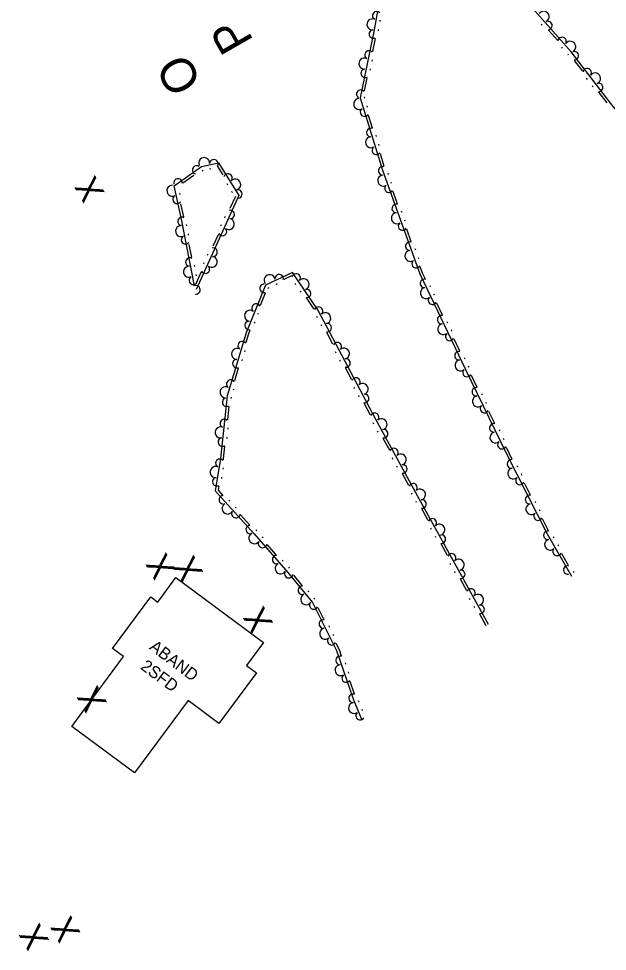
# Model space of a CAD drawing. Extents: x 2030130 to 2036320, y 723205 to 762423.
# Drawn here: x 2034223.9 to 2034404.8, y 759153.2 to 759439.7 of the extents above; entities that cross this region are included whole.
import ezdxf

# ---------------------------------------------------------------- set-up
doc = ezdxf.new("R2010")
doc.units = 0
for name, color, linetype in [('Draft_Station Cardinal Points', 7, 'Continuous'), ('Draft_Station Tics Major', 7, 'Continuous'), ('Exist Terrain Model Ground Surface', 7, 'Continuous'), ('Old_Level_26', 7, 'Continuous'), ('Prop Horizontal Alignment Ramp', 7, 'Continuous')]:
    doc.layers.add(name, color=color, linetype=linetype)

msp = doc.modelspace()

# ---------------------------------------------------------------- linework, layer by layer
at = {"layer": 'Draft_Station Tics Major'}
for points in [[(2034501.4, 759336.81), (2034490.6, 759337.52), (2034484.36, 759334.29), (2034473.58, 759332.95), (2034463.89, 759345.71), (2034455.6, 759359.89), (2034446.5, 759370.82), (2034432.26, 759384.88), (2034417.64, 759399.08), (2034405.88, 759413.63), (2034393.67, 759429.47), (2034382.54, 759442.06), (2034369.68, 759457.9), (2034353.76, 759468), (2034338.78, 759465.82), (2034335.89, 759451.72), (2034333.06, 759435.72), (2034328.81, 759415.39), (2034335.67, 759393.1), (2034347.17, 759361.24), (2034361.18, 759331.95), (2034373.76, 759305.96), (2034386.26, 759281.41), (2034393.72, 759268.38)], [(2034334.92, 759439.15), (2034334.85, 759438.75)], [(2034384.79, 759437.66), (2034384.52, 759437.96)], [(2034334.42, 759436.33), (2034334.35, 759435.92)], [(2034389.44, 759433.01), (2034386.73, 759436.09)], [(2034333.45, 759433.56), (2034332.61, 759429.54)], [(2034391.04, 759430.59), (2034390.77, 759430.9)], [(2034392.87, 759428.49), (2034392.72, 759428.69), (2034392.67, 759428.75)], [(2034332.51, 759427.05), (2034332.42, 759426.65)], [(2034397.2, 759423.55), (2034394.7, 759426.8)], [(2034331.92, 759424.24), (2034331.84, 759423.84)], [(2034330.93, 759421.51), (2034330.09, 759417.5)], [(2034398.63, 759421.02), (2034398.38, 759421.35)], [(2034400.38, 759418.75), (2034400.13, 759419.07)], [(2034404.71, 759413.8), (2034402.21, 759417.05)], [(2034330.03, 759415.62), (2034330.15, 759415.23)], [(2034330.87, 759412.88), (2034330.99, 759412.49)], [(2034331.32, 759410.02), (2034332.53, 759406.1)], [(2034333.65, 759403.86), (2034333.77, 759403.47)], [(2034334.49, 759401.12), (2034334.61, 759400.73)], [(2034334.94, 759398.26), (2034336.15, 759394.34)], [(2034277.92, 759357.65), (2034274.05, 759377.6), (2034271.67, 759388.34), (2034280.13, 759394.29), (2034285.33, 759395.37), (2034291.58, 759385.35), (2034278.47, 759356.47)], [(2034284.94, 759394.45), (2034286.68, 759391.65)], [(2034274.35, 759389.23), (2034277.71, 759391.59)], [(2034280.29, 759392.91), (2034280.63, 759393.14)], [(2034282.54, 759393.54), (2034282.94, 759393.62)], [(2034337.31, 759392.18), (2034337.45, 759391.8)], [(2034287.85, 759389), (2034288.07, 759388.65)], [(2034338.28, 759389.48), (2034338.42, 759389.1)], [(2034273.52, 759385.65), (2034273.44, 759386.05)], [(2034289.37, 759386.56), (2034289.59, 759386.22)], [(2034338.87, 759386.64), (2034340.26, 759382.79)], [(2034274.64, 759378.76), (2034273.75, 759382.76)], [(2034290.56, 759385.08), (2034288.86, 759381.34)], [(2034341.49, 759380.61), (2034341.62, 759380.23)], [(2034287.3, 759378.9), (2034287.13, 759378.53)], [(2034342.46, 759377.91), (2034342.6, 759377.52)], [(2034275.62, 759376), (2034275.54, 759376.4)], [(2034286.11, 759376.29), (2034285.94, 759375.91)], [(2034343.05, 759375.07), (2034344.44, 759371.21)], [(2034276.16, 759373.18), (2034276.08, 759373.59)], [(2034285.3, 759373.5), (2034283.6, 759369.77)], [(2034277.09, 759366.26), (2034276.31, 759370.28)], [(2034345.66, 759369.04), (2034345.8, 759368.65)], [(2034282.04, 759367.32), (2034281.87, 759366.95)], [(2034346.63, 759366.34), (2034346.77, 759365.95)], [(2034278.04, 759363.52), (2034277.96, 759363.92)], [(2034280.86, 759364.71), (2034280.69, 759364.33)], [(2034347.22, 759363.5), (2034347.92, 759361.55), (2034348.77, 759359.79)], [(2034280.04, 759361.92), (2034278.35, 759358.19)], [(2034278.58, 759360.7), (2034278.5, 759361.1)], [(2034368.27, 759253.58), (2034347.12, 759291.93), (2034333.58, 759316.71), (2034315.83, 759350.21), (2034308.06, 759361.71), (2034299.73, 759357.84), (2034293.78, 759343.15), (2034288, 759323.77), (2034285.97, 759304.58), (2034284.32, 759294.63), (2034296.31, 759281.38), (2034306.64, 759269.53), (2034314.21, 759260.3), (2034321.61, 759245.58), (2034326.84, 759230.41), (2034329.23, 759224.55)], [(2034307.83, 759360.59), (2034307.77, 759360.68), (2034305.41, 759359.58)], [(2034300.75, 759356.96), (2034300.38, 759356.79)], [(2034303.36, 759358.17), (2034302.98, 759358)], [(2034309.1, 759357.98), (2034308.87, 759358.32)], [(2034350.2, 759357.75), (2034350.38, 759357.38)], [(2034299.62, 759355.38), (2034298.08, 759351.58)], [(2034310.71, 759355.61), (2034310.48, 759355.95)], [(2034351.44, 759355.16), (2034351.61, 759354.79)], [(2034314.72, 759350.4), (2034312.42, 759353.8)], [(2034352.31, 759352.39), (2034354.08, 759348.69)], [(2034297.54, 759349.15), (2034297.38, 759348.77)], [(2034315.73, 759347.79), (2034315.53, 759348.15)], [(2034296.46, 759346.49), (2034296.3, 759346.11)], [(2034317.07, 759345.25), (2034316.88, 759345.61)], [(2034355.51, 759346.65), (2034355.69, 759346.28)], [(2034295, 759343.98), (2034294.55, 759342.88), (2034293.74, 759340.17)], [(2034320.5, 759339.64), (2034318.58, 759343.27)], [(2034356.75, 759344.06), (2034356.92, 759343.69)], [(2034357.62, 759341.3), (2034359.39, 759337.6)], [(2034293.43, 759337.69), (2034293.32, 759337.3)], [(2034321.49, 759336.92), (2034321.29, 759337.28)], [(2034292.61, 759334.94), (2034292.5, 759334.55)], [(2034322.83, 759334.38), (2034322.64, 759334.74)], [(2034360.82, 759335.55), (2034361, 759335.18)], [(2034291.4, 759332.31), (2034290.23, 759328.38)], [(2034326.26, 759328.77), (2034324.34, 759332.4)], [(2034362.06, 759332.96), (2034362.24, 759332.59)], [(2034362.94, 759330.21), (2034364.72, 759326.51)], [(2034289.92, 759325.9), (2034289.8, 759325.51)], [(2034327.25, 759326.04), (2034327.05, 759326.41)], [(2034289.19, 759323.36), (2034289.15, 759322.95)], [(2034328.59, 759323.51), (2034328.4, 759323.87)], [(2034366.16, 759324.48), (2034366.34, 759324.11)], [(2034288.48, 759320.55), (2034288.05, 759316.47)], [(2034332.02, 759317.9), (2034330.1, 759321.52)], [(2034367.42, 759321.89), (2034367.59, 759321.53)], [(2034368.3, 759319.13), (2034370.08, 759315.44)], [(2034288.2, 759313.98), (2034288.16, 759313.57)], [(2034333.03, 759315.16), (2034332.83, 759315.52)], [(2034287.9, 759311.13), (2034287.86, 759310.72)], [(2034334.4, 759312.64), (2034334.21, 759313)], [(2034371.53, 759313.41), (2034371.7, 759313.04)], [(2034287.19, 759308.31), (2034286.79, 759304.47), (2034286.74, 759304.19)], [(2034337.91, 759307.08), (2034335.94, 759310.68)], [(2034372.78, 759310.82), (2034372.96, 759310.45)], [(2034373.66, 759308.06), (2034374.5, 759306.32), (2034375.48, 759304.4)], [(2034338.92, 759304.37), (2034338.73, 759304.73)], [(2034376.96, 759302.39), (2034377.15, 759302.03)], [(2034286.74, 759301.7), (2034286.67, 759301.29)], [(2034340.3, 759301.85), (2034340.1, 759302.21)], [(2034343.8, 759296.29), (2034341.84, 759299.89)], [(2034378.26, 759299.84), (2034378.45, 759299.47)], [(2034286.27, 759298.86), (2034286.2, 759298.46)], [(2034379.2, 759297.09), (2034381.06, 759293.44)], [(2034285.39, 759296.1), (2034285.19, 759294.89), (2034286.59, 759293.35)], [(2034344.82, 759293.57), (2034344.62, 759293.93)], [(2034288.54, 759291.8), (2034288.82, 759291.49)], [(2034346.2, 759291.05), (2034346.04, 759291.34), (2034346, 759291.41)], [(2034382.54, 759291.43), (2034382.72, 759291.06)], [(2034290.47, 759289.67), (2034290.74, 759289.36)], [(2034349.73, 759285.5), (2034347.75, 759289.09)], [(2034383.84, 759288.87), (2034384.03, 759288.5)], [(2034292.09, 759287.26), (2034294.84, 759284.22)], [(2034384.78, 759286.13), (2034386.64, 759282.47)], [(2034296.8, 759282.68), (2034297.07, 759282.37)], [(2034350.76, 759282.79), (2034350.56, 759283.15)], [(2034298.71, 759280.5), (2034298.98, 759280.19)], [(2034352.14, 759280.27), (2034351.95, 759280.63)], [(2034388.16, 759280.56), (2034388.37, 759280.2)], [(2034300.29, 759278.07), (2034302.98, 759274.98)], [(2034355.67, 759274.73), (2034353.69, 759278.32)], [(2034389.59, 759278.07), (2034389.79, 759277.71)], [(2034390.66, 759275.37), (2034392.7, 759271.81)], [(2034304.91, 759273.39), (2034305.18, 759273.08)], [(2034306.79, 759271.22), (2034307.06, 759270.92)], [(2034356.7, 759272.01), (2034356.5, 759272.37)], [(2034308.35, 759268.74), (2034310.95, 759265.57)], [(2034358.08, 759269.5), (2034357.89, 759269.86)], [(2034394.27, 759269.88), (2034394.48, 759269.52)], [(2034361.61, 759263.95), (2034359.63, 759267.54)], [(2034312.82, 759263.93), (2034313.08, 759263.61)], [(2034314.65, 759261.71), (2034314.91, 759261.39)], [(2034362.64, 759261.24), (2034362.44, 759261.6)], [(2034315.87, 759258.83), (2034317.71, 759255.17)], [(2034364.03, 759258.73), (2034363.83, 759259.09)], [(2034367.56, 759253.18), (2034365.57, 759256.77)], [(2034319.18, 759253.15), (2034319.36, 759252.79)], [(2034320.47, 759250.59), (2034320.65, 759250.22)], [(2034321.39, 759247.84), (2034322.36, 759245.9), (2034323.03, 759243.97)], [(2034324.22, 759241.78), (2034324.35, 759241.39)], [(2034325.16, 759239.06), (2034325.29, 759238.67)], [(2034325.71, 759236.21), (2034327.04, 759232.34)], [(2034328.25, 759230.22), (2034328.4, 759229.84)], [(2034329.33, 759227.56), (2034329.48, 759227.18)]]:
    msp.add_lwpolyline(points, dxfattribs=at)
for centre, radius, start, end in [((2034333.92, 759440.58), 1.3, 40.7411, 241.5376), ((2034385.24, 759440.25), 1.69, 297.4547, 145.5272), ((2034332.61, 759437.89), 1.69, 65.9364, 274.0088), ((2034386.53, 759437.55), 1.3, 272.2594, 113.056), ((2034332.9, 759434.93), 1.3, 96.6307, 297.4272), ((2034390.87, 759432.64), 1.3, 329.9259, 170.7224), ((2034393.39, 759431.03), 1.69, 297.4547, 145.5272), ((2034331.55, 759428.51), 1.3, 38.9642, 239.7608), ((2034394.6, 759428.27), 1.3, 268.377, 109.1736), ((2034330.16, 759425.86), 1.69, 64.1595, 272.232), ((2034330.38, 759422.89), 1.3, 96.6307, 297.4272), ((2034398.6, 759423.07), 1.3, 326.0435, 166.8401), ((2034401, 759421.3), 1.69, 293.5723, 141.6448), ((2034402.1, 759418.52), 1.3, 268.377, 109.1736), ((2034329.04, 759416.46), 1.3, 38.9642, 239.7608), ((2034328.55, 759413.45), 1.69, 93.0703, 301.1428), ((2034330.18, 759410.95), 1.3, 125.5415, 326.3381), ((2034332.11, 759404.68), 1.3, 67.8751, 268.6716), ((2034332.17, 759401.69), 1.69, 93.0703, 301.1428), ((2034333.8, 759399.19), 1.3, 125.5415, 326.3381), ((2034280.92, 759395.29), 1.69, 357.6466, 205.719), ((2034278.58, 759393.2), 1.3, 53.558, 254.3546), ((2034283.9, 759395.07), 1.3, 332.4513, 173.2478), ((2034335.73, 759392.92), 1.3, 70.6065, 271.4031), ((2034288.24, 759390.69), 1.3, 320.3834, 161.18), ((2034335.94, 759389.94), 1.69, 95.8018, 303.8743), ((2034271.17, 759386.81), 1.69, 88.4902, 296.5627), ((2034272.88, 759389.19), 1.3, 355.8915, 196.6881), ((2034290.46, 759388.69), 1.69, 287.9122, 135.9847), ((2034337.68, 759387.52), 1.3, 128.273, 329.0696), ((2034291.28, 759385.82), 1.3, 262.7169, 103.5135), ((2034272.59, 759384.18), 1.3, 120.9614, 321.758), ((2034339.91, 759381.35), 1.3, 70.6065, 271.4031), ((2034288.93, 759379.51), 1.3, 264.0138, 104.8104), ((2034340.11, 759378.37), 1.69, 95.8018, 303.8743), ((2034274.1, 759377.38), 1.3, 61.7378, 262.5343), ((2034288.49, 759376.56), 1.69, 231.5426, 79.6151), ((2034341.86, 759375.95), 1.3, 128.273, 329.0696), ((2034273.84, 759374.4), 1.69, 86.9331, 295.0055), ((2034286.56, 759374.28), 1.3, 206.3473, 47.1439), ((2034275.19, 759371.74), 1.3, 119.4042, 320.2008), ((2034344.09, 759369.78), 1.3, 70.6065, 271.4031), ((2034283.67, 759367.93), 1.3, 264.0138, 104.8104), ((2034344.29, 759366.8), 1.69, 95.8018, 303.8743), ((2034276.52, 759364.89), 1.3, 61.7378, 262.5343), ((2034283.23, 759364.98), 1.69, 231.5426, 79.6151), ((2034346.03, 759364.38), 1.3, 128.273, 329.0696), ((2034276.26, 759361.92), 1.69, 86.9331, 295.0055), ((2034281.3, 759362.71), 1.3, 206.3473, 47.1439), ((2034277.61, 759359.26), 1.3, 119.4042, 320.2008), ((2034301, 759359.34), 1.69, 10.899, 218.9715), ((2034303.95, 759359.8), 1.3, 345.7038, 186.5003), ((2034309.2, 759360.03), 1.3, 322.4884, 163.285), ((2034311.49, 759358.11), 1.69, 290.0172, 138.0897), ((2034348.56, 759358.33), 1.3, 76.3385, 277.1351), ((2034278.42, 759356.36), 1.3, 264.0138, 104.8104), ((2034299.32, 759356.83), 1.3, 86.3639, 287.1604), ((2034349.06, 759355.38), 1.69, 101.5338, 309.6063), ((2034312.41, 759355.27), 1.3, 264.8219, 105.6185), ((2034351.04, 759353.15), 1.3, 134.005, 334.8015), ((2034296.86, 759350.75), 1.3, 28.6974, 229.494), ((2034316.05, 759349.81), 1.3, 316.3482, 157.1448), ((2034295.02, 759348.4), 1.69, 53.8927, 261.9652), ((2034318.11, 759347.66), 1.69, 283.877, 131.9495), ((2034353.87, 759347.23), 1.3, 76.3385, 277.1351), ((2034294.7, 759345.43), 1.3, 86.3639, 287.1604), ((2034318.73, 759344.74), 1.3, 258.6817, 99.4783), ((2034354.37, 759344.29), 1.69, 101.5338, 309.6063), ((2034356.35, 759342.05), 1.3, 134.005, 334.8015), ((2034292.61, 759339.22), 1.3, 34.1729, 234.9695), ((2034321.81, 759338.94), 1.3, 316.3482, 157.1448), ((2034291, 759336.7), 1.69, 59.3682, 267.4407), ((2034323.87, 759336.79), 1.69, 283.877, 131.9495), ((2034359.18, 759336.13), 1.3, 76.3385, 277.1351), ((2034290.97, 759333.72), 1.3, 91.8394, 292.636), ((2034324.49, 759333.87), 1.3, 258.6817, 99.4783), ((2034359.68, 759333.19), 1.69, 101.5338, 309.6063), ((2034361.66, 759330.96), 1.3, 134.2715, 335.0681), ((2034289.09, 759327.43), 1.3, 34.1729, 234.9695), ((2034327.56, 759328.07), 1.3, 316.3482, 157.1448), ((2034287.49, 759324.91), 1.69, 59.3682, 267.4407), ((2034329.63, 759325.92), 1.69, 283.877, 131.9495), ((2034364.52, 759325.05), 1.3, 76.605, 277.4016), ((2034287.8, 759321.86), 1.3, 102.4044, 303.201), ((2034330.25, 759323), 1.3, 258.6817, 99.4783), ((2034365.03, 759322.11), 1.69, 101.8003, 309.8728), ((2034367.02, 759319.88), 1.3, 134.2715, 335.0681), ((2034287.11, 759315.33), 1.3, 44.7379, 245.5345), ((2034333.32, 759317.2), 1.3, 316.3482, 157.1448), ((2034335.41, 759315.07), 1.69, 284.6081, 132.6806), ((2034285.99, 759312.57), 1.69, 69.9332, 278.0057), ((2034369.88, 759313.98), 1.3, 76.605, 277.4016), ((2034286.51, 759309.62), 1.3, 102.4044, 303.201), ((2034336.07, 759312.16), 1.3, 259.4128, 100.2094), ((2034370.4, 759311.03), 1.69, 101.8003, 309.8728), ((2034372.38, 759308.81), 1.3, 134.2715, 335.0681), ((2034339.22, 759306.4), 1.3, 317.0793, 157.8759), ((2034341.31, 759304.27), 1.69, 284.6081, 132.6806), ((2034285.73, 759303.11), 1.3, 41.3184, 242.115), ((2034341.97, 759301.36), 1.3, 259.4128, 100.2094), ((2034375.3, 759302.93), 1.3, 77.7379, 278.5344), ((2034284.45, 759300.41), 1.69, 66.5137, 274.5862), ((2034375.88, 759300), 1.69, 102.9331, 311.0056), ((2034284.79, 759297.45), 1.3, 98.9849, 299.7815), ((2034345.11, 759295.6), 1.3, 317.0793, 157.8759), ((2034377.91, 759297.82), 1.3, 135.4043, 336.2009), ((2034347.21, 759293.47), 1.69, 284.6081, 132.6806), ((2034286.8, 759291.88), 1.3, 92.9198, 293.7164), ((2034347.87, 759290.56), 1.3, 259.6499, 100.4464), ((2034380.88, 759291.97), 1.3, 77.7379, 278.5344), ((2034288.12, 759289.2), 1.69, 118.1151, 326.1876), ((2034290.66, 759287.63), 1.3, 150.5863, 351.3829), ((2034381.45, 759289.04), 1.69, 102.9331, 311.0056), ((2034351.04, 759284.82), 1.3, 317.3163, 158.1129), ((2034383.49, 759286.85), 1.3, 135.4043, 336.2009), ((2034295.06, 759282.76), 1.3, 92.9198, 293.7164), ((2034353.15, 759282.7), 1.69, 284.8452, 132.9176), ((2034386.48, 759281.01), 1.3, 80.5619, 281.3585), ((2034296.35, 759280.08), 1.69, 117.0276, 325.1001), ((2034353.81, 759279.79), 1.3, 259.6499, 100.4464), ((2034387.2, 759278.11), 1.69, 105.7572, 313.8297), ((2034298.86, 759278.46), 1.3, 149.4988, 350.2954), ((2034389.34, 759276.03), 1.3, 138.2284, 339.0249), ((2034303.17, 759273.51), 1.3, 91.8323, 292.6289), ((2034356.98, 759274.05), 1.3, 317.3163, 158.1129), ((2034359.09, 759271.93), 1.69, 284.8452, 132.9176), ((2034304.44, 759270.81), 1.69, 117.0276, 325.1001), ((2034392.6, 759270.34), 1.3, 80.5619, 281.3585), ((2034306.93, 759269.17), 1.3, 147.8057, 348.6023), ((2034359.76, 759269.02), 1.3, 259.6499, 100.4464), ((2034311.09, 759264.1), 1.3, 90.1393, 290.9359), ((2034312.28, 759261.36), 1.69, 115.3346, 323.407), ((2034362.93, 759263.27), 1.3, 317.3163, 158.1129), ((2034365.03, 759261.15), 1.69, 284.8452, 132.9176), ((2034314.58, 759259.56), 1.3, 135.1149, 335.9115), ((2034365.7, 759258.25), 1.3, 259.6499, 100.4464), ((2034317.53, 759253.7), 1.3, 77.4484, 278.245), ((2034318.09, 759250.76), 1.69, 102.6437, 310.7162), ((2034320.11, 759248.57), 1.3, 135.1149, 335.9115), ((2034322.66, 759242.54), 1.3, 69.8032, 270.5998), ((2034322.82, 759239.56), 1.69, 94.9985, 303.071), ((2034324.53, 759237.11), 1.3, 127.4697, 328.2663), ((2034326.67, 759230.91), 1.3, 69.8032, 270.5998), ((2034326.97, 759227.93), 1.69, 98.1278, 306.2003), ((2034328.81, 759225.58), 1.3, 130.599, 331.3956)]:
    msp.add_arc(centre, radius, start, end, dxfattribs=at)
at = {"layer": 'Exist Terrain Model Ground Surface'}
msp.add_lwpolyline([(2034272.27, 759267.99), (2034299.16, 759248.06), (2034293.95, 759241.04), (2034297, 759238.78), (2034285.44, 759223.18), (2034275.96, 759230.2), (2034259.5, 759208), (2034240.26, 759222.26), (2034256.18, 759243.74), (2034252.81, 759246.23), (2034264.55, 759262.07), (2034266.7, 759260.48)], close=True, dxfattribs=at)

# ---------------------------------------------------------------- texts
at = {"layer": 'Draft_Station Cardinal Points'}
msp.add_text('O', height=10.66, rotation=119.9336, dxfattribs=at).set_placement((2034280.45, 759420.14))
at = {"layer": 'Draft_Station Tics Major'}
for p in [(2034250.5, 759386.17), (2034272.32, 759270.32), (2034280.8, 759269.54), (2034302.27, 759253.94), (2034251.22, 759229.52), (2034233.42, 759156.52), (2034243.08, 759158.84)]:
    msp.add_text('X', height=7.38, rotation=119.9336, dxfattribs=at).set_placement(p)
at = {"layer": 'Old_Level_26'}
for s, rotation, p in [('ABAND', 322.8284, (2034263.82, 759246.17)), ('2SFD', 323.4598, (2034261.11, 759240.11))]:
    msp.add_text(s, height=3.691, rotation=rotation, dxfattribs=at).set_placement(p)
at = {"layer": 'Prop Horizontal Alignment Ramp'}
msp.add_text('P', height=10.66, rotation=119.9336, dxfattribs=at).set_placement((2034296.26, 759432.86))

doc.saveas('drawing.dxf')
